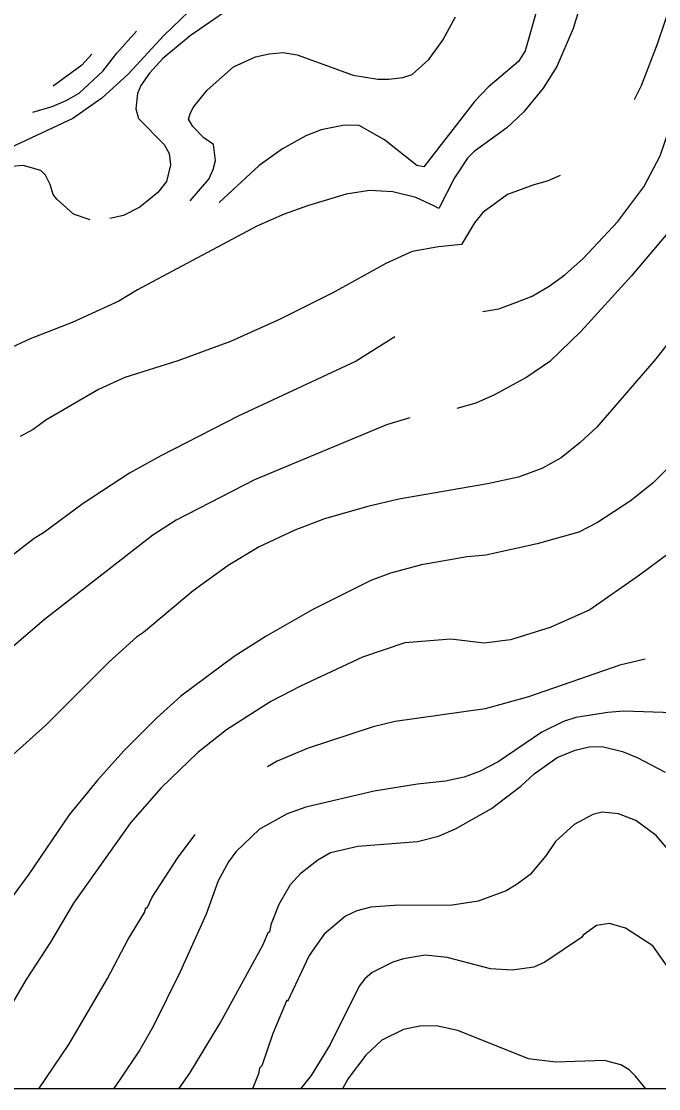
# Model space of a CAD drawing. Extents: x -662620 to -656370, y -1067090 to -1062990.
# Drawn here: x -660265.6 to -660030.3, y -1067089.7 to -1066695.2 of the extents above; entities that cross this region are included whole.
import ezdxf

# ---------------------------------------------------------------- set-up
doc = ezdxf.new("R2010")
doc.units = 0
for name, color, linetype in [('ram', 7, 'Continuous'), ('VRSTEVNICE_ZDŮRAZNĚNÁ', 7, 'Continuous'), ('VRSTEVNICE_ZÁKLADNÍ', 7, 'Continuous')]:
    doc.layers.add(name, color=color, linetype=linetype)

msp = doc.modelspace()

# ---------------------------------------------------------------- linework, layer by layer
at = {"layer": 'ram'}
msp.add_lwpolyline([(-662620.02, -1067089.66), (-662620.02, -1062989.66), (-656370.02, -1062989.66), (-656370.02, -1067089.66), (-662620.02, -1067089.66)], dxfattribs=at)
at = {"layer": 'VRSTEVNICE_ZDŮRAZNĚNÁ'}
for points in [[(-659978.64, -1066575.12), (-659987.38, -1066581.79), (-659990.81, -1066587.42), (-660003.23, -1066615.25), (-660013.31, -1066637.6), (-660018.42, -1066658.24), (-660025.59, -1066688.34), (-660030.75, -1066703.53), (-660036.77, -1066719.01), (-660039.35, -1066724.17)], [(-660203.73, -1066691.49), (-660213.05, -1066700.38), (-660226.23, -1066714.71), (-660235.98, -1066723.6), (-660246.58, -1066731.05), (-660271.66, -1066742.8)], [(-660066.58, -1066752.12), (-660071.45, -1066754.27), (-660076.32, -1066755.56), (-660086.07, -1066759.14), (-660095.24, -1066765.87), (-660098.25, -1066769.6), (-660103.12, -1066777.63), (-660111.58, -1066778.49), (-660121.33, -1066780.21), (-660131.07, -1066784.65), (-660150.56, -1066795.54), (-660170.05, -1066805.29), (-660188.4, -1066813.46), (-660207.89, -1066820.62), (-660227.38, -1066826.78), (-660237.12, -1066831.23), (-660256.62, -1066842.55), (-660261.34, -1066845.99), (-660266.08, -1066848.57)], [(-659976.15, -1066842.69), (-659988.9, -1066858.46), (-659998.79, -1066869.78), (-660015.41, -1066883.54), (-660037.34, -1066899.88), (-660055.69, -1066912.63), (-660070.31, -1066919.22), (-660084.92, -1066923.81), (-660094.67, -1066924.96), (-660106.99, -1066923.52), (-660124.05, -1066924.88), (-660139.62, -1066930.13), (-660162.6, -1066940.86), (-660173.49, -1066946.6), (-660189.83, -1066957.06), (-660200.44, -1066965.37), (-660214.05, -1066978.41), (-660225.37, -1066991.45), (-660246.44, -1067021.12), (-660254.9, -1067035.45), (-660263.93, -1067049.35), (-660273.1, -1067065.12), (-660285.8, -1067089.66)], [(-660027.17, -1067044.34), (-660032.47, -1067036.89), (-660042.5, -1067030.29), (-660048.43, -1067028.55), (-660053.22, -1067029.32), (-660058.2, -1067032.88), (-660058.7, -1067033.73), (-660072.31, -1067042.91), (-660076.32, -1067044.77), (-660084.35, -1067045.92), (-660092.38, -1067045.34), (-660108.43, -1067041.19), (-660116.45, -1067040.33), (-660124.48, -1067041.62), (-660128.49, -1067042.91), (-660136.09, -1067046.78), (-660138.81, -1067049.07), (-660140.82, -1067051.79), (-660151.57, -1067073.29), (-660158.59, -1067084.75), (-660162.51, -1067089.66)]]:
    msp.add_lwpolyline(points, dxfattribs=at)
at = {"layer": 'VRSTEVNICE_ZÁKLADNÍ'}
for points in [[(-659795.14, -1066585.73), (-659815.49, -1066586.87), (-659830.97, -1066588.59), (-659851.6, -1066592.89), (-659863.64, -1066596.62), (-659870.52, -1066599.48), (-659880.84, -1066604.79), (-659889.44, -1066610.66), (-659899.18, -1066618.55), (-659949.49, -1066671), (-659968.55, -1066693.07), (-659981.74, -1066710.41), (-660006.1, -1066747.1), (-660016.56, -1066761.15), (-660040.35, -1066789.23), (-660058.84, -1066809.73), (-660070.45, -1066820.91), (-660078.9, -1066826.64), (-660090.94, -1066833.23), (-660097.82, -1066836.24), (-660104.84, -1066838.25)], [(-659795.14, -1066585.73), (-659815.49, -1066586.87), (-659830.97, -1066588.59), (-659851.6, -1066592.89), (-659863.64, -1066596.62), (-659870.52, -1066599.48), (-659880.84, -1066604.79), (-659889.44, -1066610.66), (-659899.18, -1066618.55), (-659949.49, -1066671), (-659968.55, -1066693.07), (-659981.74, -1066710.41), (-660006.1, -1066747.1), (-660016.56, -1066761.15), (-660040.35, -1066789.23), (-660058.84, -1066809.73), (-660070.45, -1066820.91), (-660078.9, -1066826.64), (-660090.94, -1066833.23), (-660097.82, -1066836.24), (-660104.84, -1066838.25)], [(-660095.25, -1066802.37), (-660089.3, -1066801.4), (-660083.06, -1066799.12), (-660077.04, -1066796.69), (-660070.73, -1066793.1), (-660064.86, -1066788.81), (-660058.12, -1066782.79), (-660045.37, -1066769.17), (-660035.77, -1066756.27), (-660029.75, -1066744.81), (-660026.31, -1066734.77), (-660017.71, -1066717.58), (-659991.05, -1066670.86)], [(-660095.25, -1066802.37), (-660089.3, -1066801.4), (-660083.06, -1066799.12), (-660077.04, -1066796.69), (-660070.73, -1066793.1), (-660064.86, -1066788.81), (-660058.12, -1066782.79), (-660045.37, -1066769.17), (-660035.77, -1066756.27), (-660029.75, -1066744.81), (-660026.31, -1066734.77), (-660017.71, -1066717.58), (-659991.05, -1066670.86)], [(-660054.4, -1066673.72), (-660061.85, -1066697.8), (-660067.87, -1066711.84), (-660072.88, -1066719.87), (-660080.19, -1066728.76), (-660086.36, -1066734.49), (-660098.4, -1066743.23), (-660100.83, -1066745.67), (-660105.7, -1066752.98), (-660111.4, -1066764.28), (-660113.01, -1066763.44), (-660119.89, -1066760.28), (-660128.49, -1066758.14), (-660137.09, -1066757.71), (-660145.69, -1066759), (-660160.02, -1066763.29), (-660168.62, -1066766.45), (-660178.65, -1066770.89), (-660222.79, -1066794.39), (-660229.67, -1066798.55), (-660246.87, -1066806.43), (-660262.35, -1066812.45), (-660270.95, -1066816.47)], [(-660054.4, -1066673.72), (-660061.85, -1066697.8), (-660067.87, -1066711.84), (-660072.88, -1066719.87), (-660080.19, -1066728.76), (-660086.36, -1066734.49), (-660098.4, -1066743.23), (-660100.83, -1066745.67), (-660105.7, -1066752.98), (-660111.4, -1066764.28), (-660113.01, -1066763.44), (-660119.89, -1066760.28), (-660128.49, -1066758.14), (-660137.09, -1066757.71), (-660145.69, -1066759), (-660160.02, -1066763.29), (-660168.62, -1066766.45), (-660178.65, -1066770.89), (-660222.79, -1066794.39), (-660229.67, -1066798.55), (-660246.87, -1066806.43), (-660262.35, -1066812.45), (-660270.95, -1066816.47)], [(-660188.97, -1066690.63), (-660203.3, -1066700.52), (-660213.34, -1066708.83), (-660218.35, -1066714.28), (-660221.5, -1066718.87), (-660222.79, -1066721.88), (-660223.37, -1066727.47), (-660222.36, -1066731.05), (-660212.9, -1066740.65), (-660211.04, -1066743.95), (-660210.61, -1066748.25), (-660212.05, -1066754.41), (-660215.2, -1066758.42), (-660221.93, -1066763.87), (-660227.95, -1066766.88), (-660232.97, -1066768.02)], [(-660188.97, -1066690.63), (-660203.3, -1066700.52), (-660213.34, -1066708.83), (-660218.35, -1066714.28), (-660221.5, -1066718.87), (-660222.79, -1066721.88), (-660223.37, -1066727.47), (-660222.36, -1066731.05), (-660212.9, -1066740.65), (-660211.04, -1066743.95), (-660210.61, -1066748.25), (-660212.05, -1066754.41), (-660215.2, -1066758.42), (-660221.93, -1066763.87), (-660227.95, -1066766.88), (-660232.97, -1066768.02)], [(-660075.03, -1066690.06), (-660079.62, -1066706.11), (-660082.06, -1066709.98), (-660093.24, -1066719.44), (-660098.11, -1066724.6), (-660117.03, -1066748.96), (-660119.6, -1066748.39), (-660131.5, -1066738.93), (-660140.82, -1066733.63), (-660146.26, -1066733.49), (-660154.86, -1066735.2), (-660160.59, -1066737.5), (-660169.19, -1066742.23), (-660177.79, -1066748.39), (-660192.55, -1066762.15)], [(-660075.03, -1066690.06), (-660079.62, -1066706.11), (-660082.06, -1066709.98), (-660093.24, -1066719.44), (-660098.11, -1066724.6), (-660117.03, -1066748.96), (-660119.6, -1066748.39), (-660131.5, -1066738.93), (-660140.82, -1066733.63), (-660146.26, -1066733.49), (-660154.86, -1066735.2), (-660160.59, -1066737.5), (-660169.19, -1066742.23), (-660177.79, -1066748.39), (-660192.55, -1066762.15)], [(-660203.33, -1066761.44), (-660196.42, -1066753.55), (-660194.85, -1066749.97), (-660193.99, -1066746.53), (-660194.68, -1066740.62), (-660198.29, -1066738.21), (-660202.3, -1066734.06), (-660203.87, -1066731.29), (-660203.3, -1066729.33), (-660202.16, -1066727.04), (-660197.03, -1066720.61), (-660187.25, -1066711.99), (-660179.22, -1066708.26), (-660174.07, -1066707.11), (-660168.91, -1066706.68), (-660163.75, -1066707.54), (-660143.11, -1066715), (-660133.94, -1066716.57), (-660129.92, -1066716.57), (-660124.77, -1066715.86), (-660121.33, -1066714.85), (-660115.16, -1066709.26), (-660110, -1066702.1), (-660105.27, -1066693.5)], [(-660203.33, -1066761.44), (-660196.42, -1066753.55), (-660194.85, -1066749.97), (-660193.99, -1066746.53), (-660194.68, -1066740.62), (-660198.29, -1066738.21), (-660202.3, -1066734.06), (-660203.87, -1066731.29), (-660203.3, -1066729.33), (-660202.16, -1066727.04), (-660197.03, -1066720.61), (-660187.25, -1066711.99), (-660179.22, -1066708.26), (-660174.07, -1066707.11), (-660168.91, -1066706.68), (-660163.75, -1066707.54), (-660143.11, -1066715), (-660133.94, -1066716.57), (-660129.92, -1066716.57), (-660124.77, -1066715.86), (-660121.33, -1066714.85), (-660115.16, -1066709.26), (-660110, -1066702.1), (-660105.27, -1066693.5)], [(-659823.8, -1066691.35), (-659846.16, -1066697.66), (-659875.39, -1066703.39), (-659898.04, -1066710.27), (-659909.5, -1066716), (-659922.4, -1066724.03), (-659931, -1066730.91), (-659939.6, -1066738.79), (-659951.64, -1066751.69), (-659962.24, -1066765.59), (-659984.03, -1066796.69), (-659996.78, -1066815.89), (-660004.09, -1066827.93), (-660009.68, -1066838.25), (-660017.99, -1066850.29), (-660022.15, -1066855.45), (-660032.47, -1066865.91), (-660040.78, -1066872.5), (-660052.82, -1066880.38), (-660059.7, -1066883.97), (-660075.18, -1066888.27), (-660094.1, -1066892.42), (-660100.97, -1066893.14), (-660117.89, -1066896.01)], [(-659823.8, -1066691.35), (-659846.16, -1066697.66), (-659875.39, -1066703.39), (-659898.04, -1066710.27), (-659909.5, -1066716), (-659922.4, -1066724.03), (-659931, -1066730.91), (-659939.6, -1066738.79), (-659951.64, -1066751.69), (-659962.24, -1066765.59), (-659984.03, -1066796.69), (-659996.78, -1066815.89), (-660004.09, -1066827.93), (-660009.68, -1066838.25), (-660017.99, -1066850.29), (-660022.15, -1066855.45), (-660032.47, -1066865.91), (-660040.78, -1066872.5), (-660052.82, -1066880.38), (-660059.7, -1066883.97), (-660075.18, -1066888.27), (-660094.1, -1066892.42), (-660100.97, -1066893.14), (-660117.89, -1066896.01)], [(-660261.37, -1066728.74), (-660254.25, -1066726.6), (-660249.16, -1066724.46), (-660244.29, -1066721.73), (-660235.55, -1066713.56), (-660230.39, -1066706.97), (-660223.08, -1066698.8)], [(-660261.37, -1066728.74), (-660254.25, -1066726.6), (-660249.16, -1066724.46), (-660244.29, -1066721.73), (-660235.55, -1066713.56), (-660230.39, -1066706.97), (-660223.08, -1066698.8)], [(-660239.57, -1066707.26), (-660243.29, -1066711.41), (-660253.89, -1066719.15)], [(-660239.57, -1066707.26), (-660243.29, -1066711.41), (-660253.89, -1066719.15)], [(-660240.25, -1066768.54), (-660246.44, -1066766.45), (-660252.6, -1066760.86), (-660253.89, -1066759.14), (-660255.04, -1066755.41), (-660256.76, -1066751.97), (-660258.48, -1066750.25), (-660264.93, -1066748.39), (-660269.23, -1066748.82), (-660271.52, -1066749.68), (-660276.54, -1066753.98)], [(-660240.25, -1066768.54), (-660246.44, -1066766.45), (-660252.6, -1066760.86), (-660253.89, -1066759.14), (-660255.04, -1066755.41), (-660256.76, -1066751.97), (-660258.48, -1066750.25), (-660264.93, -1066748.39), (-660269.23, -1066748.82), (-660271.52, -1066749.68), (-660276.54, -1066753.98)], [(-660024.59, -1066811.31), (-660031.32, -1066819.91), (-660053.11, -1066845.13), (-660059.27, -1066850.86), (-660066.29, -1066856.45), (-660073.46, -1066860.46), (-660082.06, -1066863.62), (-660093.52, -1066866.05), (-660126.2, -1066871.79), (-660137.66, -1066874.51), (-660153.72, -1066879.09), (-660164.61, -1066883.25), (-660177.79, -1066889.41), (-660189.26, -1066896.29), (-660202.16, -1066905.61), (-660220.5, -1066921.09), (-660223.08, -1066922.81), (-660233.25, -1066931.84), (-660256.62, -1066955.34), (-660282.13, -1066978.13)], [(-660024.59, -1066811.31), (-660031.32, -1066819.91), (-660053.11, -1066845.13), (-660059.27, -1066850.86), (-660066.29, -1066856.45), (-660073.46, -1066860.46), (-660082.06, -1066863.62), (-660093.52, -1066866.05), (-660126.2, -1066871.79), (-660137.66, -1066874.51), (-660153.72, -1066879.09), (-660164.61, -1066883.25), (-660177.79, -1066889.41), (-660189.26, -1066896.29), (-660202.16, -1066905.61), (-660220.5, -1066921.09), (-660223.08, -1066922.81), (-660233.25, -1066931.84), (-660256.62, -1066955.34), (-660282.13, -1066978.13)], [(-660127.75, -1066811.71), (-660141.96, -1066820.76), (-660185.53, -1066841.12), (-660214.19, -1066855.73), (-660225.66, -1066862.18), (-660242.86, -1066873.36), (-660257.48, -1066884.25), (-660260.92, -1066886.26), (-660281.84, -1066902.46)], [(-660127.75, -1066811.71), (-660141.96, -1066820.76), (-660185.53, -1066841.12), (-660214.19, -1066855.73), (-660225.66, -1066862.18), (-660242.86, -1066873.36), (-660257.48, -1066884.25), (-660260.92, -1066886.26), (-660281.84, -1066902.46)], [(-660122.19, -1066841.68), (-660130.78, -1066844.27), (-660179.51, -1066864.62), (-660208.46, -1066879.52), (-660217.06, -1066885.11), (-660257.05, -1066916.21), (-660274.67, -1066931.26), (-660286.71, -1066942.58), (-660302.19, -1066958.49), (-660319.39, -1066973.97), (-660339.45, -1066989.45), (-660351.49, -1066997.33), (-660369.55, -1067006.79), (-660384.46, -1067013.67), (-660391.33, -1067016.25), (-660402.8, -1067018.97), (-660406.24, -1067019.11), (-660413.83, -1067017.97)], [(-660122.19, -1066841.68), (-660130.78, -1066844.27), (-660179.51, -1066864.62), (-660208.46, -1066879.52), (-660217.06, -1066885.11), (-660257.05, -1066916.21), (-660274.67, -1066931.26), (-660286.71, -1066942.58), (-660302.19, -1066958.49), (-660319.39, -1066973.97), (-660339.45, -1066989.45), (-660351.49, -1066997.33), (-660369.55, -1067006.79), (-660384.46, -1067013.67), (-660391.33, -1067016.25), (-660402.8, -1067018.97), (-660406.24, -1067019.11), (-660413.83, -1067017.97)], [(-660117.89, -1066896.01), (-660129.35, -1066899.16), (-660136.52, -1066901.88), (-660158.01, -1066912.49), (-660175.21, -1066922.38), (-660187.02, -1066929.93), (-660206.74, -1066944.59), (-660215.63, -1066952.62), (-660227.81, -1066964.8), (-660237.41, -1066975.55), (-660248.02, -1066988.45), (-660262.92, -1067010.37), (-660274.53, -1067026.14), (-660313.08, -1067073.86), (-660321.68, -1067088.19), (-660322.19, -1067089.66)], [(-660117.89, -1066896.01), (-660129.35, -1066899.16), (-660136.52, -1066901.88), (-660158.01, -1066912.49), (-660175.21, -1066922.38), (-660187.02, -1066929.93), (-660206.74, -1066944.59), (-660215.63, -1066952.62), (-660227.81, -1066964.8), (-660237.41, -1066975.55), (-660248.02, -1066988.45), (-660262.92, -1067010.37), (-660274.53, -1067026.14), (-660313.08, -1067073.86), (-660321.68, -1067088.19), (-660322.19, -1067089.66)], [(-660035.26, -1066930.88), (-660044.61, -1066933.15), (-660078.33, -1066944.88), (-660094.38, -1066949.32), (-660127.63, -1066953.91), (-660135.66, -1066955.91), (-660159.73, -1066963.79), (-660171.2, -1066968.67), (-660174.78, -1066970.67)], [(-660035.26, -1066930.88), (-660044.61, -1066933.15), (-660078.33, -1066944.88), (-660094.38, -1066949.32), (-660127.63, -1066953.91), (-660135.66, -1066955.91), (-660159.73, -1066963.79), (-660171.2, -1066968.67), (-660174.78, -1066970.67)], [(-660025.02, -1066950.75), (-660043.07, -1066950.18), (-660049.09, -1066950.61), (-660060.85, -1066952.47), (-660065.43, -1066953.91), (-660073.46, -1066957.92), (-660089.51, -1066968.81), (-660096.39, -1066972.39), (-660102.12, -1066974.54), (-660109, -1066975.98), (-660119.32, -1066977.12), (-660135.37, -1066979.7), (-660160.59, -1066985.58), (-660167.47, -1066988.02), (-660177.65, -1066993.75), (-660186.39, -1067002.06), (-660189.11, -1067005.79), (-660192.98, -1067012.81), (-660197.43, -1067025.13), (-660207.03, -1067046.49), (-660216.92, -1067066.7), (-660221.93, -1067075.3), (-660229.1, -1067086.19), (-660231.63, -1067089.66)], [(-660025.02, -1066950.75), (-660043.07, -1066950.18), (-660049.09, -1066950.61), (-660060.85, -1066952.47), (-660065.43, -1066953.91), (-660073.46, -1066957.92), (-660089.51, -1066968.81), (-660096.39, -1066972.39), (-660102.12, -1066974.54), (-660109, -1066975.98), (-660119.32, -1066977.12), (-660135.37, -1066979.7), (-660160.59, -1066985.58), (-660167.47, -1066988.02), (-660177.65, -1066993.75), (-660186.39, -1067002.06), (-660189.11, -1067005.79), (-660192.98, -1067012.81), (-660197.43, -1067025.13), (-660207.03, -1067046.49), (-660216.92, -1067066.7), (-660221.93, -1067075.3), (-660229.1, -1067086.19), (-660231.63, -1067089.66)], [(-660207.44, -1067089.66), (-660203.45, -1067083.89), (-660192.12, -1067065.26), (-660176.5, -1067036.6), (-660174.35, -1067031.73), (-660173.92, -1067031.73), (-660173.21, -1067028.57), (-660170.48, -1067021.41), (-660166.18, -1067014.24), (-660162.31, -1067009.94), (-660156.15, -1067005.07), (-660151.42, -1067002.35), (-660141.39, -1067000.05), (-660119.32, -1066998.33), (-660111.58, -1066996.33), (-660105.27, -1066993.6), (-660091.95, -1066986.15), (-660081.2, -1066977.84), (-660076.18, -1066973.25), (-660067.73, -1066967.23), (-660061.13, -1066964.51), (-660055.97, -1066963.36), (-660051.1, -1066963.22), (-660043.65, -1066965.08), (-660038.2, -1066967.23), (-660027.88, -1066972.68)], [(-660207.44, -1067089.66), (-660203.45, -1067083.89), (-660192.12, -1067065.26), (-660176.5, -1067036.6), (-660174.35, -1067031.73), (-660173.92, -1067031.73), (-660173.21, -1067028.57), (-660170.48, -1067021.41), (-660166.18, -1067014.24), (-660162.31, -1067009.94), (-660156.15, -1067005.07), (-660151.42, -1067002.35), (-660141.39, -1067000.05), (-660119.32, -1066998.33), (-660111.58, -1066996.33), (-660105.27, -1066993.6), (-660091.95, -1066986.15), (-660081.2, -1066977.84), (-660076.18, -1066973.25), (-660067.73, -1066967.23), (-660061.13, -1066964.51), (-660055.97, -1066963.36), (-660051.1, -1066963.22), (-660043.65, -1066965.08), (-660038.2, -1066967.23), (-660027.88, -1066972.68)], [(-660021.72, -1067007.22), (-660031.18, -1066996.04), (-660038.63, -1066990.6), (-660045.08, -1066988.02), (-660051.1, -1066987.44), (-660054.54, -1066988.3), (-660061.42, -1066992.03), (-660068.3, -1066998.33), (-660071.88, -1067003.64), (-660077.76, -1067010.52), (-660082.49, -1067014.1), (-660086.64, -1067016.54), (-660096.96, -1067020.4), (-660107.28, -1067021.98), (-660126.2, -1067021.84), (-660136.52, -1067022.55), (-660141.68, -1067023.99), (-660145.98, -1067025.85), (-660153.86, -1067032.59), (-660159.3, -1067040.47), (-660167.33, -1067057.38), (-660167.62, -1067056.95), (-660172.78, -1067069.28), (-660176.79, -1067081.17), (-660177.65, -1067082.03), (-660178.08, -1067084.18), (-660180.22, -1067089.66)], [(-660021.72, -1067007.22), (-660031.18, -1066996.04), (-660038.63, -1066990.6), (-660045.08, -1066988.02), (-660051.1, -1066987.44), (-660054.54, -1066988.3), (-660061.42, -1066992.03), (-660068.3, -1066998.33), (-660071.88, -1067003.64), (-660077.76, -1067010.52), (-660082.49, -1067014.1), (-660086.64, -1067016.54), (-660096.96, -1067020.4), (-660107.28, -1067021.98), (-660126.2, -1067021.84), (-660136.52, -1067022.55), (-660141.68, -1067023.99), (-660145.98, -1067025.85), (-660153.86, -1067032.59), (-660159.3, -1067040.47), (-660167.33, -1067057.38), (-660167.62, -1067056.95), (-660172.78, -1067069.28), (-660176.79, -1067081.17), (-660177.65, -1067082.03), (-660178.08, -1067084.18), (-660180.22, -1067089.66)], [(-660259.21, -1067089.66), (-660248.16, -1067073.29), (-660233.83, -1067048.93), (-660226.38, -1067034.59), (-660220.21, -1067024.56), (-660219.64, -1067022.84), (-660219.21, -1067022.84), (-660217.35, -1067018.83), (-660208.03, -1067004.5), (-660201.44, -1066995.75)], [(-660259.21, -1067089.66), (-660248.16, -1067073.29), (-660233.83, -1067048.93), (-660226.38, -1067034.59), (-660220.21, -1067024.56), (-660219.64, -1067022.84), (-660219.21, -1067022.84), (-660217.35, -1067018.83), (-660208.03, -1067004.5), (-660201.44, -1066995.75)], [(-660034.97, -1067089.66), (-660038.78, -1067085.04), (-660041.21, -1067082.75), (-660044.22, -1067080.88), (-660050.24, -1067079.31), (-660068.3, -1067079.88), (-660078.33, -1067078.59), (-660104.41, -1067068.13), (-660112.44, -1067066.41), (-660118.46, -1067066.55), (-660124.48, -1067067.84), (-660132.5, -1067071.71), (-660138.38, -1067077.3), (-660144.97, -1067085.9), (-660147.08, -1067089.66)], [(-660034.97, -1067089.66), (-660038.78, -1067085.04), (-660041.21, -1067082.75), (-660044.22, -1067080.88), (-660050.24, -1067079.31), (-660068.3, -1067079.88), (-660078.33, -1067078.59), (-660104.41, -1067068.13), (-660112.44, -1067066.41), (-660118.46, -1067066.55), (-660124.48, -1067067.84), (-660132.5, -1067071.71), (-660138.38, -1067077.3), (-660144.97, -1067085.9), (-660147.08, -1067089.66)]]:
    msp.add_lwpolyline(points, dxfattribs=at)

doc.saveas('drawing.dxf')
